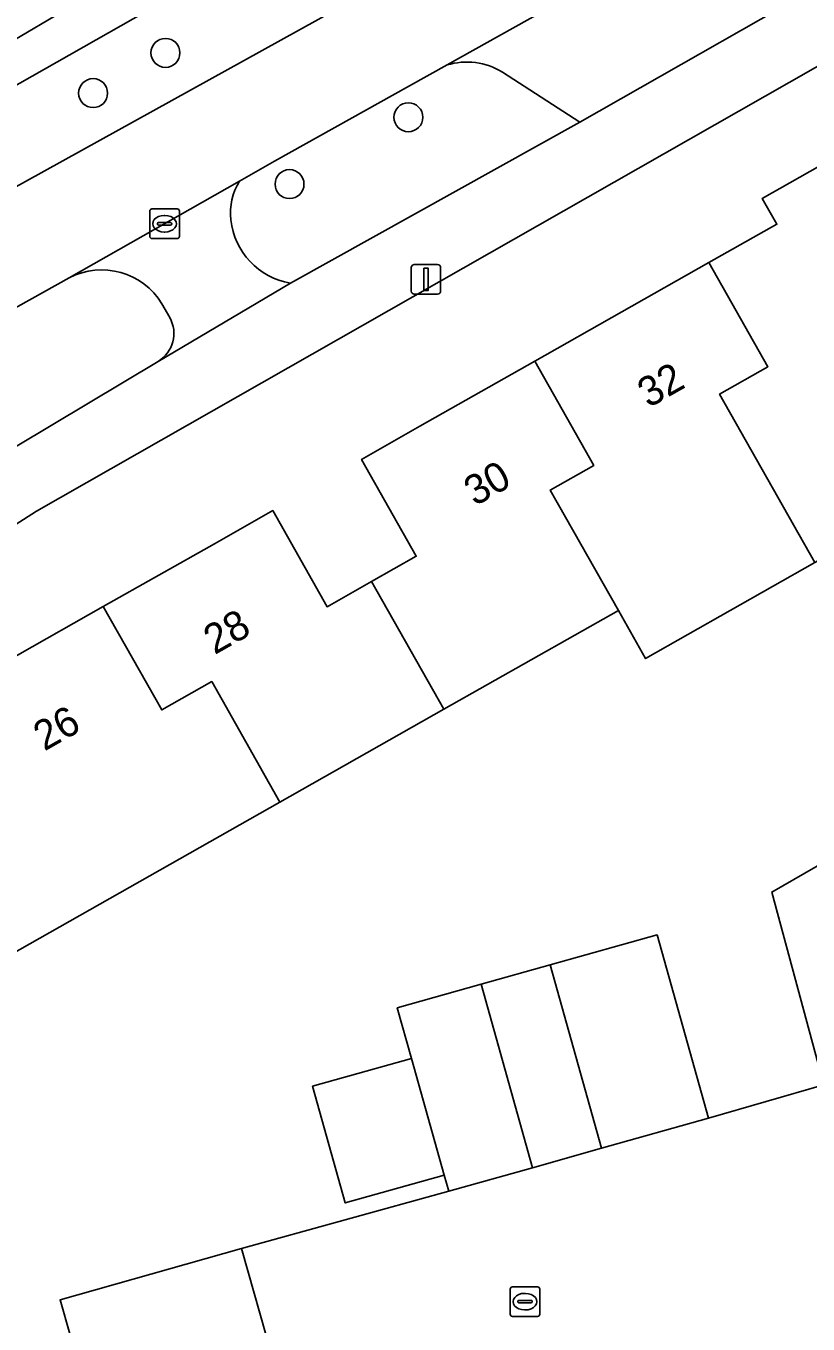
# Model space of a CAD drawing. Extents: x 158472 to 159562, y 388525 to 389606.
# Drawn here: x 159334.71 to 159361.13, y 389182.81 to 389226.63 of the extents above; entities that cross this region are included whole.
import ezdxf

# ---------------------------------------------------------------- set-up
doc = ezdxf.new("R2010")
doc.units = 0
for name, color, linetype in [('IMGEO_Berm_groen', 7, 'Continuous'), ('IMGEO_Boom', 7, 'Continuous'), ('IMGEO_Erf', 7, 'Continuous'), ('IMGEO_Fietspad_gesloten', 7, 'Continuous'), ('IMGEO_Groenvoorziening', 7, 'Continuous'), ('IMGEO_Kolk', 7, 'Continuous'), ('IMGEO_Lichtmast', 7, 'Continuous'), ('IMGEO_Pand', 7, 'Continuous'), ('IMGEO_Pand_nummerreeks', 7, 'Continuous'), ('IMGEO_Parkeervlak_open', 7, 'Continuous'), ('IMGEO_Rijbaan_lokaal_open', 7, 'Continuous'), ('IMGEO_Voetpad_open', 7, 'Continuous'), ('IMGEO_Waterloop', 7, 'Continuous')]:
    doc.layers.add(name, color=color, linetype=linetype)

msp = doc.modelspace()

# ---------------------------------------------------------------- linework, layer by layer
at = {"layer": 'IMGEO_Berm_groen'}
for points in [[(159348.934, 389225.317), (159347.667, 389224.609), (159343.109, 389222.065), (159341.926, 389221.395)], [(159353.423, 389223.381), (159350.809, 389225.074)], [(159343.64, 389217.945), (159353.423, 389223.381)], [(159336.165, 389218.129), (159332.198, 389215.926), (159330.053, 389214.734), (159329.765, 389214.567)], [(159339.563, 389216.792), (159339.302, 389217.25)], [(159334.416, 389212.461), (159339.173, 389215.309)]]:
    msp.add_lwpolyline(points, dxfattribs=at)
for centre, radius, start, end in [((159349.601, 389223.111), 2.305, 58.4043, 106.8269), ((159343.653, 389220.313), 2.038, 147.929, 186.2423), ((159344.085, 389220.38), 2.475, 186.7035, 259.6332), ((159337.266, 389216.021), 2.378, 31.1104, 117.5835), ((159338.609, 389216.25), 1.097, 300.9429, 29.589)]:
    msp.add_arc(centre, radius, start, end, dxfattribs=at)
at = {"layer": 'IMGEO_Boom'}
for centre in [(159339.421, 389225.726), (159336.977, 389224.367), (159347.627, 389223.552), (159343.612, 389221.295)]:
    msp.add_circle(centre, 0.489, dxfattribs=at)
at = {"layer": 'IMGEO_Erf'}
for points in [[(159357.784, 389218.645), (159360.077, 389219.942), (159359.584, 389220.813), (159363.066, 389222.782), (159363.558, 389221.912), (159369.168, 389225.086), (159370.977, 389221.89), (159375.189, 389224.295), (159377.065, 389221.009), (159379.702, 389222.467), (159375.831, 389229.356), (159373.113, 389227.895), (159371.94, 389229.991), (159367.908, 389227.622), (159367.296, 389228.61), (159335.064, 389210.249), (159329.824, 389206.904), (159323.504, 389202.542), (159317.294, 389198.026)], [(159302.323, 389185.831), (159294.446, 389178.712), (159293.692, 389177.968), (159296.415, 389175.208), (159301.105, 389179.818), (159305.786, 389184.418), (159310.535, 389189.085), (159313.675, 389192.172), (159313.01, 389192.85), (159316.66, 389196.431), (159321.315, 389199.065), (159321.784, 389198.238), (159325.781, 389200.5), (159331.513, 389203.743), (159337.318, 389207.028), (159341.073, 389209.152), (159343.046, 389210.269), (159344.881, 389207.027), (159346.387, 389207.879), (159347.895, 389208.732), (159346.045, 389212.002), (159348.019, 389213.119), (159351.898, 389215.314), (159357.784, 389218.645)], [(159361.364, 389208.514), (159355.64, 389205.275), (159354.722, 389206.898), (159348.828, 389203.562), (159343.287, 389200.427), (159334.16, 389195.262), (159328.506, 389192.063), (159322.777, 389188.821), (159322.634, 389188.682), (159317.997, 389184.164), (159313.267, 389179.556)], [(159344.389, 389190.834), (159347.733, 389191.772), (159347.253, 389193.483), (159350.084, 389194.277), (159352.413, 389194.931), (159356.028, 389195.945), (159357.765, 389189.753), (159361.669, 389190.886), (159359.903, 389197.388), (159365.849, 389200.804), (159366.892, 389198.982), (159370.467, 389199.974), (159371.382, 389196.676), (159374.808, 389197.626), (159376.03, 389194.91), (159378.983, 389195.363), (159385.209, 389196.102), (159388.045, 389196.446)], [(159336.838, 389180.179), (159335.863, 389183.617), (159341.988, 389185.354), (159348.99, 389187.292), (159348.839, 389187.832), (159345.494, 389186.894), (159344.389, 389190.834)]]:
    msp.add_lwpolyline(points, dxfattribs=at)
at = {"layer": 'IMGEO_Fietspad_gesloten'}
for points in [[(159426.644, 389256.048), (159396.966, 389255.529), (159395.849, 389254.995), (159387.357, 389250.327), (159386.762, 389250), (159382.975, 389247.918), (159370.597, 389241.114), (159360.609, 389235.623), (159357.424, 389233.966), (159329.213, 389218.359), (159327.815, 389217.564), (159320.015, 389212.823), (159314.834, 389209.287), (159305.368, 389202.036)], [(159302.781, 389195.458), (159303.536, 389196.075), (159307.357, 389199.198), (159309.628, 389201.106), (159312.71, 389203.433), (159316.552, 389206.296), (159318.297, 389207.596), (159319.016, 389208.018), (159320.801, 389209.252), (159322.866, 389210.614), (159323.153, 389210.776), (159324.77, 389211.686), (159326.76, 389212.836), (159328.415, 389213.786), (159329.765, 389214.567), (159330.053, 389214.734), (159332.198, 389215.926), (159336.165, 389218.129), (159341.926, 389221.395), (159343.109, 389222.065), (159347.667, 389224.609), (159348.934, 389225.317), (159360.615, 389231.845)]]:
    msp.add_lwpolyline(points, dxfattribs=at)
at = {"layer": 'IMGEO_Groenvoorziening'}
for points in [[(159353.959, 389235.757), (159329.254, 389221.731)], [(159329.213, 389218.359), (159357.424, 389233.966)]]:
    msp.add_lwpolyline(points, dxfattribs=at)
msp.add_lwpolyline([(159328.569, 389222.779), (159337.511, 389228.059), (159335.493, 389228.703), (159334.206, 389229.101), (159332.884, 389229.361), (159331.542, 389229.483), (159330.195, 389229.463), (159328.327, 389229.199), (159325.886, 389228.708), (159325.839, 389224.162), (159327.164, 389221.884)], close=True, dxfattribs=at)
at = {"layer": 'IMGEO_Kolk'}
for p, q in [((159338.889, 389219.53), (159338.889, 389220.382)), ((159338.964, 389220.456), (159339.816, 389220.456)), ((159339.377, 389220.236), (159339.402, 389220.236)), ((159339.89, 389220.382), (159339.89, 389219.53)), ((159339.148, 389219.95), (159339.148, 389219.962)), ((159339.586, 389219.913), (159339.188, 389219.913)), ((159339.191, 389219.999), (159339.589, 389219.999)), ((159339.632, 389219.962), (159339.632, 389219.95)), ((159339.816, 389219.456), (159338.964, 389219.456)), ((159339.4, 389219.676), (159339.375, 389219.676)), ((159351.067, 389183.135), (159351.067, 389183.987)), ((159351.142, 389184.061), (159351.994, 389184.061)), ((159351.555, 389183.841), (159351.58, 389183.841)), ((159352.068, 389183.987), (159352.068, 389183.135)), ((159351.326, 389183.555), (159351.326, 389183.567)), ((159351.764, 389183.518), (159351.366, 389183.518)), ((159351.369, 389183.604), (159351.767, 389183.604)), ((159351.81, 389183.567), (159351.81, 389183.555)), ((159351.994, 389183.061), (159351.142, 389183.061)), ((159351.578, 389183.281), (159351.553, 389183.281))]:
    msp.add_line(p, q, dxfattribs=at)
for points in [[(159338.889, 389219.53), (159338.889, 389220.382)], [(159338.964, 389220.456), (159339.816, 389220.456)], [(159339.89, 389220.382), (159339.89, 389219.53)], [(159339.816, 389219.456), (159338.964, 389219.456)], [(159351.067, 389183.135), (159351.067, 389183.987)], [(159351.142, 389184.061), (159351.994, 389184.061)], [(159352.068, 389183.987), (159352.068, 389183.135)], [(159351.994, 389183.061), (159351.142, 389183.061)]]:
    msp.add_lwpolyline(points, dxfattribs=at)
for centre, radius, start, end in [((159338.966, 389220.38), 0.0765, 91.552, 178.448), ((159338.966, 389220.38), 0.0765, 91.552, 178.448), ((159339.814, 389220.38), 0.0765, 1.552, 88.448), ((159339.814, 389220.38), 0.0765, 1.552, 88.448), ((159339.188, 389219.959), 0.0403, 85.8775, 175.7526), ((159339.185, 389219.949), 0.0366, 178.938, 274.7102), ((159339.589, 389219.956), 0.043, 264.8664, 352.4533), ((159339.593, 389219.961), 0.0386, 1.7309, 96.639), ((159338.966, 389219.532), 0.0765, 181.552, 268.448), ((159338.966, 389219.532), 0.0765, 181.552, 268.448), ((159339.814, 389219.532), 0.0765, 271.552, 358.448), ((159339.814, 389219.532), 0.0765, 271.552, 358.448), ((159351.144, 389183.985), 0.0765, 91.552, 178.448), ((159351.144, 389183.985), 0.0765, 91.552, 178.448), ((159351.992, 389183.985), 0.0765, 1.552, 88.448), ((159351.992, 389183.985), 0.0765, 1.552, 88.448), ((159351.366, 389183.564), 0.0403, 85.8775, 175.7526), ((159351.363, 389183.554), 0.0366, 178.938, 274.7102), ((159351.767, 389183.561), 0.043, 264.8664, 352.4533), ((159351.771, 389183.566), 0.0386, 1.7309, 96.639), ((159351.144, 389183.137), 0.0765, 181.552, 268.448), ((159351.144, 389183.137), 0.0765, 181.552, 268.448), ((159351.992, 389183.137), 0.0765, 271.552, 358.448), ((159351.992, 389183.137), 0.0765, 271.552, 358.448)]:
    msp.add_arc(centre, radius, start, end, dxfattribs=at)
for centre, major_axis, ratio, start_param, end_param in [((159339.376, 389219.956), (-0.387, 0.002), 0.722429, 4.712389, 7.853982), ((159339.401, 389219.956), (-0.39, 0.002), 0.717154, 1.570796, 4.712389), ((159351.554, 389183.561), (-0.387, 0.002), 0.722429, 4.712389, 7.853982), ((159351.579, 389183.561), (-0.39, 0.002), 0.717154, 1.570796, 4.712389)]:
    msp.add_ellipse(centre, major_axis=major_axis, ratio=ratio, start_param=start_param, end_param=end_param, dxfattribs=at)
at = {"layer": 'IMGEO_Lichtmast'}
for p, q in [((159347.727, 389217.678), (159347.727, 389218.478)), ((159347.727, 389218.478), (159347.727, 389217.678)), ((159347.827, 389218.578), (159348.617, 389218.578)), ((159348.617, 389218.578), (159347.827, 389218.578)), ((159348.717, 389218.478), (159348.717, 389217.678)), ((159348.717, 389217.678), (159348.717, 389218.478)), ((159348.617, 389217.578), (159347.827, 389217.578)), ((159347.827, 389217.578), (159348.617, 389217.578))]:
    msp.add_line(p, q, dxfattribs=at)
msp.add_lwpolyline([(159348.147, 389218.453), (159348.297, 389218.453), (159348.297, 389217.703), (159348.147, 389217.703), (159348.147, 389218.453)], dxfattribs=at)
for centre, start, end in [((159347.827, 389218.478), 90, 180), ((159347.827, 389218.478), 90, 180), ((159348.617, 389218.478), 0, 90), ((159348.617, 389218.478), 360, 90), ((159347.827, 389217.678), 180, 270), ((159347.827, 389217.678), 180, 270), ((159348.617, 389217.678), 270, 0), ((159348.617, 389217.678), 270, 0)]:
    msp.add_arc(centre, 0.1, start, end, dxfattribs=at)
at = {"layer": 'IMGEO_Pand'}
for points in [[(159363.94, 389217.485), (159365.548, 389218.395), (159363.558, 389221.912), (159363.066, 389222.782), (159359.584, 389220.813), (159360.077, 389219.942), (159357.784, 389218.645), (159359.775, 389215.128), (159358.144, 389214.205), (159361.364, 389208.514), (159367.162, 389211.793)], [(159361.364, 389208.514), (159358.144, 389214.205), (159359.775, 389215.128), (159357.784, 389218.645), (159351.898, 389215.314), (159353.888, 389211.797), (159352.419, 389210.966), (159354.722, 389206.898), (159355.64, 389205.275)], [(159351.898, 389215.314), (159348.019, 389213.119), (159346.045, 389212.002), (159347.895, 389208.732), (159346.387, 389207.879), (159348.828, 389203.562), (159354.722, 389206.898), (159352.419, 389210.966), (159353.888, 389211.797)], [(159337.318, 389207.028), (159339.293, 389203.539), (159340.984, 389204.496), (159343.287, 389200.427), (159348.828, 389203.562), (159346.387, 389207.879), (159344.881, 389207.027), (159343.046, 389210.269), (159341.073, 389209.152)], [(159331.513, 389203.743), (159333.487, 389200.254), (159331.857, 389199.332), (159334.16, 389195.262), (159343.287, 389200.427), (159340.984, 389204.496), (159339.293, 389203.539), (159337.318, 389207.028)], [(159366.892, 389198.982), (159365.849, 389200.804), (159359.903, 389197.388), (159361.669, 389190.886), (159365.031, 389191.828), (159368.601, 389192.828)], [(159352.413, 389194.931), (159354.148, 389188.739), (159357.765, 389189.753), (159356.028, 389195.945)], [(159350.084, 389194.277), (159351.818, 389188.085), (159354.148, 389188.739), (159352.413, 389194.931)], [(159350.084, 389194.277), (159347.253, 389193.483), (159347.733, 389191.772), (159348.839, 389187.832), (159348.99, 389187.292), (159351.818, 389188.085)], [(159347.733, 389191.772), (159344.389, 389190.834), (159345.494, 389186.894), (159348.839, 389187.832)], [(159341.988, 389185.354), (159335.863, 389183.617), (159336.838, 389180.179), (159336.91, 389179.926), (159343.035, 389181.663)]]:
    msp.add_lwpolyline(points, close=True, dxfattribs=at)
at = {"layer": 'IMGEO_Parkeervlak_open'}
for points in [[(159360.615, 389231.845), (159348.934, 389225.317)], [(159350.809, 389225.074), (159353.423, 389223.381), (159362.955, 389228.825)], [(159341.926, 389221.395), (159336.165, 389218.129)], [(159339.173, 389215.309), (159343.64, 389217.945)], [(159339.302, 389217.25), (159339.563, 389216.792)]]:
    msp.add_lwpolyline(points, dxfattribs=at)
for centre, radius, start, end in [((159349.601, 389223.111), 2.305, 58.4043, 106.8269), ((159343.653, 389220.313), 2.038, 147.929, 186.2423), ((159344.085, 389220.38), 2.475, 186.7035, 259.6332), ((159337.266, 389216.021), 2.378, 31.1104, 117.5835), ((159338.609, 389216.25), 1.097, 300.9429, 29.589)]:
    msp.add_arc(centre, radius, start, end, dxfattribs=at)
at = {"layer": 'IMGEO_Rijbaan_lokaal_open'}
msp.add_lwpolyline([(159361.669, 389190.886), (159357.765, 389189.753), (159354.148, 389188.739), (159351.818, 389188.085), (159348.99, 389187.292), (159341.988, 389185.354), (159343.035, 389181.663), (159343.336, 389180.654), (159343.489, 389180.139), (159344.471, 389176.432), (159346.364, 389176.714), (159350.077, 389177.208), (159352.621, 389177.547), (159356.962, 389178.261), (159356.531, 389181.571), (159360.288, 389182.06), (159364.047, 389182.55)], dxfattribs=at)
at = {"layer": 'IMGEO_Voetpad_open'}
for points in [[(159317.294, 389198.026), (159323.504, 389202.542), (159329.824, 389206.904), (159335.064, 389210.249), (159367.296, 389228.61), (159367.908, 389227.622), (159371.94, 389229.991), (159373.113, 389227.895), (159375.831, 389229.356), (159376.844, 389229.874), (159378.295, 389230.683), (159376.31, 389234.179)], [(159369.461, 389232.461), (159362.955, 389228.825), (159353.423, 389223.381), (159343.64, 389217.945), (159339.173, 389215.309), (159334.416, 389212.461), (159333.508, 389211.918), (159332.771, 389211.464), (159329.415, 389209.396)]]:
    msp.add_lwpolyline(points, dxfattribs=at)
at = {"layer": 'IMGEO_Waterloop'}
for points in [[(159329.254, 389221.731), (159353.959, 389235.757)], [(159337.511, 389228.059), (159328.569, 389222.779)]]:
    msp.add_lwpolyline(points, dxfattribs=at)

# ---------------------------------------------------------------- texts
at = {"layer": 'IMGEO_Pand_nummerreeks'}
for s, p in [('32', (159355.743, 389213.721)), ('30', (159349.878, 389210.403)), ('28', (159341.08, 389205.389)), ('26', (159335.33, 389202.134))]:
    msp.add_text(s, height=1, rotation=29.5031, dxfattribs=at).set_placement(p)

doc.saveas('drawing.dxf')
